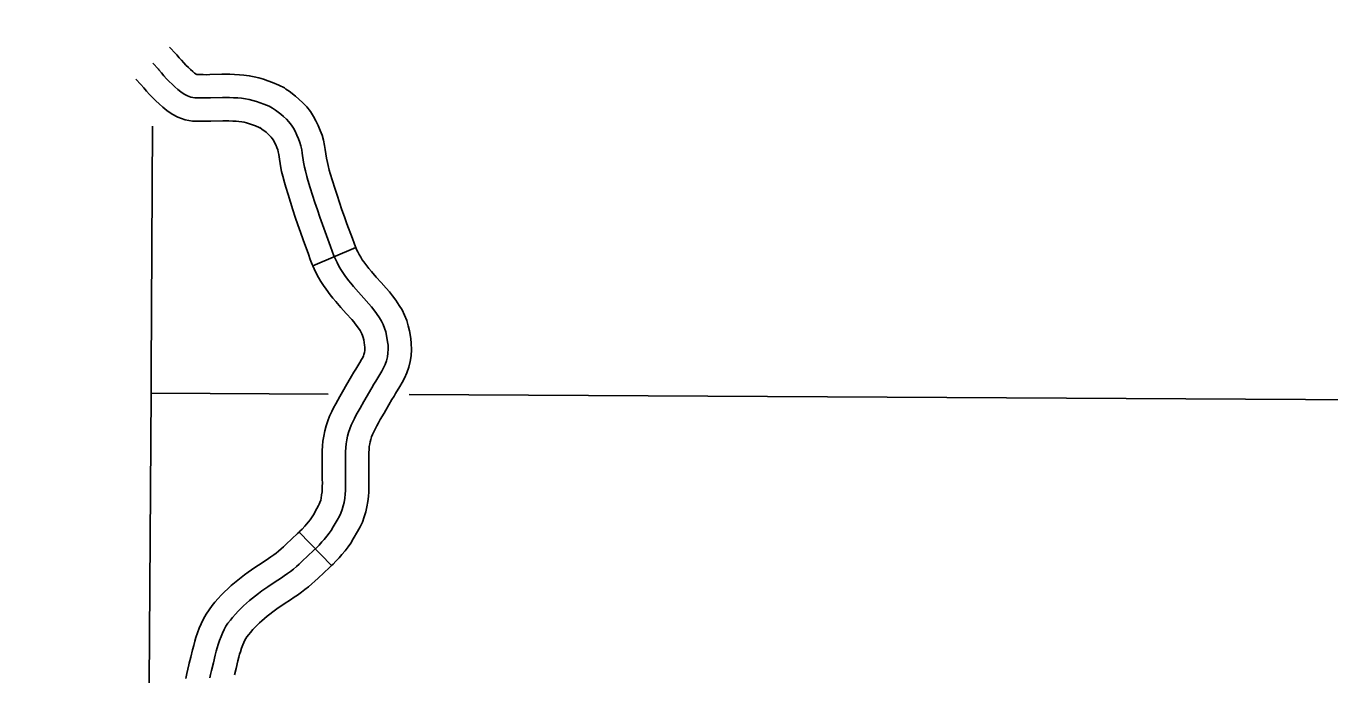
# Model space of a CAD drawing. Extents: x -19 to 366, y -4 to 359.
# Drawn here: x 133.386 to 134.181, y 196.894 to 197.29 of the extents above; entities that cross this region are included whole.
import ezdxf

# ---------------------------------------------------------------- set-up
doc = ezdxf.new("R2010")
doc.units = 0
for name, color, linetype in [('R_Alt Surface', 7, 'Continuous'), ('R_Axis Annot', 7, 'Continuous'), ('Sheet Fence', 7, 'Continuous'), ('T_Indications', 7, 'Continuous')]:
    doc.layers.add(name, color=color, linetype=linetype)

msp = doc.modelspace()

# ---------------------------------------------------------------- linework, layer by layer
at = {"layer": 'R_Alt Surface'}
msp.add_lwpolyline([(133.46312, 197.22896), (133.46238, 197.07972), (133.46228, 197.06618), (133.45884, 196.56392)], dxfattribs=at)
at = {"layer": 'R_Axis Annot'}
for points in [[(133.57029, 197.06558), (133.46228, 197.06618)], [(134.38412, 197.06106), (133.61964, 197.06531)]]:
    msp.add_lwpolyline(points, dxfattribs=at)
at = {"layer": 'Sheet Fence'}
for points in [[(139.44064, 1.53154), (139.25106, 10.14733), (139.06082, 18.76327), (138.86992, 27.37935), (138.67836, 35.99557), (138.48613, 44.61194), (138.29325, 53.22845), (138.09971, 61.84511), (137.9055, 70.46191), (137.71065, 79.07885), (137.51513, 87.69595), (137.31896, 96.31318), (137.12214, 104.93057), (136.92466, 113.54809), (136.72653, 122.16577), (136.52775, 130.78359), (136.32832, 139.40156), (136.12824, 148.01968), (135.9275, 156.63794), (135.72612, 165.25636), (135.5241, 173.87492), (135.32143, 182.49362), (135.11811, 191.11248), (134.91415, 199.73149), (134.70954, 208.35064), (134.50429, 216.96995), (134.2984, 225.5894), (134.09187, 234.209), (133.8847, 242.82876), (133.6769, 251.44866), (133.46845, 260.06872), (133.25937, 268.68892), (133.04965, 277.30928), (132.8393, 285.92978), (132.62831, 294.55044), (132.41669, 303.17125), (132.20444, 311.79221), (131.99156, 320.41333), (131.77805, 329.0346), (131.56391, 337.65601), (131.34914, 346.27759)], [(0, 189.51617), (7.11214, 189.52059), (14.22427, 189.53386), (21.33637, 189.55597), (28.44845, 189.58693), (35.56048, 189.62672), (42.67245, 189.67537), (49.78436, 189.73285), (56.89619, 189.79918), (64.00793, 189.87436), (71.11958, 189.95838), (78.23111, 190.05124), (85.34253, 190.15294), (92.45381, 190.26349), (99.56495, 190.38288), (106.67593, 190.51112), (113.78675, 190.6482), (120.89739, 190.79412), (128.00785, 190.94888), (135.11811, 191.11248), (142.22816, 191.28493), (149.33799, 191.46621), (156.44759, 191.65634), (163.55694, 191.85531), (170.66605, 192.06312), (177.77489, 192.27977), (184.88345, 192.50526), (191.99173, 192.73959), (199.09971, 192.98276), (206.20739, 193.23477), (213.31474, 193.49561), (220.42177, 193.7653), (227.52845, 194.04382), (234.63479, 194.33118), (241.74076, 194.62738), (248.84635, 194.93241), (255.95157, 195.24628), (263.05638, 195.56898), (270.16079, 195.90052), (277.26478, 196.24089), (284.36834, 196.5901), (291.47147, 196.94814), (298.57414, 197.31501), (305.67635, 197.69072), (312.77809, 198.07525), (319.87934, 198.46862), (326.9801, 198.87082), (334.08035, 199.28185), (341.18009, 199.7017)]]:
    msp.add_spline(points, degree=3, dxfattribs=at)
at = {"layer": 'T_Indications'}
for p, q in [((133.58699, 197.15492), (133.5609, 197.14368)), ((133.57228, 196.96103), (133.55248, 196.98139))]:
    msp.add_line(p, q, dxfattribs=at)
for points in [[(133.54451, 197.25153), (133.54355, 197.25218), (133.54017, 197.25393), (133.53624, 197.25555), (133.53352, 197.25656), (133.53089, 197.25745), (133.52802, 197.2583), (133.52511, 197.25903), (133.52209, 197.25962), (133.5189, 197.26004), (133.51616, 197.26026), (133.51325, 197.26041), (133.51034, 197.26051), (133.50791, 197.26053), (133.50552, 197.2605), (133.49818, 197.2603), (133.49611, 197.26028), (133.49397, 197.2603), (133.49028, 197.26038), (133.49021, 197.26039), (133.48986, 197.26058), (133.48883, 197.26128), (133.48778, 197.26213), (133.48636, 197.26338), (133.48504, 197.26463), (133.48356, 197.26612), (133.48221, 197.26753), (133.48076, 197.26913), (133.47951, 197.27056), (133.47808, 197.2723), (133.47746, 197.27305), (133.47363, 197.27711)], [(133.55219, 197.22112), (133.55122, 197.22339), (133.55006, 197.22578), (133.54909, 197.2276), (133.54779, 197.2296), (133.54634, 197.23147), (133.5448, 197.23311), (133.54299, 197.23481), (133.54132, 197.23622), (133.53819, 197.23866), (133.53628, 197.23995), (133.53419, 197.24104), (133.53107, 197.24232), (133.52877, 197.24317), (133.52659, 197.24391), (133.52427, 197.2446), (133.52203, 197.24516), (133.51982, 197.24559), (133.51739, 197.24591), (133.51521, 197.24609), (133.51264, 197.24622), (133.51004, 197.24631), (133.50793, 197.24633), (133.5058, 197.2463), (133.49846, 197.2461), (133.49614, 197.24607), (133.49375, 197.24609), (133.48896, 197.2462), (133.4866, 197.24659), (133.48445, 197.24736), (133.48248, 197.24843), (133.48037, 197.24986), (133.47862, 197.25126), (133.47677, 197.2529), (133.47512, 197.25447), (133.47338, 197.25621), (133.47182, 197.25785), (133.47015, 197.25968), (133.46868, 197.26137), (133.46711, 197.26328), (133.4668, 197.26366), (133.46331, 197.26734)], [(133.52901, 197.22772), (133.5282, 197.22814), (133.52589, 197.22909), (133.52402, 197.22979), (133.52229, 197.23037), (133.52053, 197.23089), (133.51895, 197.23129), (133.51754, 197.23156), (133.51588, 197.23178), (133.51425, 197.23191), (133.51204, 197.23203), (133.50973, 197.23211), (133.50795, 197.23212), (133.50607, 197.2321), (133.49874, 197.2319), (133.49617, 197.23187), (133.49353, 197.23189), (133.48764, 197.23202), (133.48303, 197.23278), (133.47865, 197.23435), (133.47509, 197.23627), (133.47191, 197.23843), (133.46947, 197.2404), (133.46719, 197.24241), (133.46519, 197.24431), (133.46321, 197.2463), (133.46142, 197.24817), (133.45954, 197.25024), (133.45785, 197.25218), (133.45614, 197.25425), (133.45613, 197.25426), (133.45299, 197.25758)], [(133.58699, 197.15492), (133.58684, 197.15526), (133.58599, 197.15751), (133.58495, 197.16043), (133.58166, 197.16935), (133.5801, 197.17367), (133.5786, 197.17799), (133.57713, 197.18236), (133.57568, 197.18675), (133.57427, 197.19115), (133.57288, 197.19559), (133.57152, 197.20001), (133.5709, 197.20209), (133.57014, 197.20501), (133.56974, 197.20681), (133.56929, 197.2093), (133.56849, 197.21468), (133.56807, 197.21712), (133.56737, 197.22035), (133.56647, 197.22341), (133.56541, 197.22633), (133.56416, 197.22928), (133.56272, 197.23224), (133.56133, 197.23483), (133.55938, 197.23784), (133.55714, 197.24072), (133.55485, 197.24316), (133.55245, 197.24541), (133.55027, 197.24726), (133.54654, 197.25016), (133.54451, 197.25153)], [(133.5609, 197.14368), (133.56052, 197.14457), (133.55932, 197.1477), (133.55823, 197.15078), (133.55497, 197.15961), (133.55333, 197.16418), (133.55172, 197.16878), (133.55018, 197.17337), (133.54866, 197.17797), (133.54719, 197.18258), (133.54575, 197.18716), (133.54433, 197.19177), (133.54353, 197.19446), (133.54252, 197.19834), (133.54188, 197.2012), (133.54125, 197.2047), (133.54044, 197.21017), (133.54018, 197.2117), (133.53983, 197.21332), (133.53947, 197.21454), (133.53897, 197.21591), (133.53829, 197.2175), (133.53741, 197.21932), (133.53684, 197.22038), (133.5362, 197.22137), (133.53554, 197.22222), (133.53475, 197.22307), (133.53354, 197.2242), (133.53237, 197.22519), (133.52984, 197.22716), (133.52861, 197.22799)], [(133.54727, 196.95752), (133.54901, 196.95894), (133.55088, 196.96055), (133.55247, 196.96198), (133.55438, 196.96374), (133.55784, 196.96697), (133.56132, 196.97017), (133.56311, 196.97192), (133.56465, 196.97351), (133.56644, 196.97543), (133.56786, 196.97701), (133.56944, 196.97892), (133.57081, 196.9807), (133.57203, 196.98251), (133.57336, 196.98466), (133.57575, 196.98875), (133.57705, 196.99109), (133.57795, 196.99295), (133.57873, 196.99513), (133.57942, 196.99744), (133.57988, 196.99952), (133.5803, 197.00209), (133.58061, 197.00447), (133.58078, 197.0068), (133.58085, 197.00893), (133.58087, 197.01152), (133.58085, 197.01365), (133.58082, 197.01625), (133.58073, 197.02098), (133.5807, 197.02351), (133.5807, 197.02571), (133.58076, 197.02778), (133.58085, 197.03044), (133.58098, 197.033), (133.58118, 197.03518), (133.58151, 197.03761), (133.58196, 197.03982), (133.58258, 197.04208), (133.58334, 197.04435), (133.5842, 197.04654), (133.5852, 197.04872), (133.58618, 197.05068), (133.58735, 197.05291), (133.58845, 197.05492), (133.58964, 197.05705), (133.592, 197.06114), (133.5968, 197.06931), (133.59813, 197.07162), (133.59921, 197.07339), (133.6017, 197.07742), (133.60298, 197.07961), (133.60402, 197.08153), (133.60499, 197.08366), (133.60573, 197.08593), (133.60628, 197.08819), (133.60666, 197.09057), (133.60682, 197.09298), (133.60673, 197.09532), (133.60645, 197.09747), (133.60581, 197.10131), (133.60529, 197.10362), (133.60464, 197.10584), (133.60381, 197.10796), (133.60281, 197.10998), (133.60158, 197.11199), (133.59975, 197.1147), (133.5981, 197.11695), (133.59671, 197.11878), (133.59507, 197.12058), (133.59187, 197.12406), (133.58877, 197.12764), (133.58568, 197.13123), (133.58411, 197.13314), (133.58268, 197.13488), (133.58044, 197.13783), (133.5792, 197.13959), (133.57793, 197.1416), (133.57674, 197.14364), (133.57561, 197.14573), (133.5746, 197.14779), (133.57368, 197.14992), (133.57265, 197.15261), (133.57159, 197.15561), (133.56832, 197.16448), (133.56672, 197.16893), (133.56516, 197.17339), (133.56365, 197.17787), (133.56217, 197.18236), (133.56073, 197.18686), (133.55932, 197.19137), (133.55792, 197.19589), (133.55721, 197.19827), (133.55633, 197.20168), (133.55581, 197.204), (133.55527, 197.207), (133.55447, 197.21243), (133.55412, 197.21441), (133.5536, 197.21684), (133.55297, 197.21898), (133.55219, 197.22112)], [(133.60534, 197.05579), (133.60909, 197.06217), (133.61035, 197.06437), (133.61131, 197.06595), (133.61387, 197.0701), (133.61537, 197.07265), (133.61674, 197.0752), (133.61825, 197.07848), (133.61941, 197.08206), (133.62022, 197.0854), (133.62078, 197.08897), (133.62105, 197.09278), (133.62089, 197.09651), (133.6205, 197.09954), (133.61976, 197.10404), (133.61905, 197.1072), (133.61809, 197.11042), (133.61682, 197.11371), (133.61525, 197.11686), (133.61355, 197.11965), (133.61136, 197.12289), (133.60948, 197.12545), (133.60765, 197.12787), (133.60555, 197.13018), (133.60246, 197.13352), (133.59953, 197.13692), (133.59654, 197.14039), (133.59509, 197.14215), (133.59384, 197.14368), (133.59191, 197.14622), (133.59102, 197.14748), (133.59007, 197.14899), (133.58912, 197.15061), (133.58824, 197.15223), (133.58751, 197.15373), (133.58699, 197.15492)], [(133.58085, 197.07019), (133.58452, 197.07644), (133.58591, 197.07887), (133.58712, 197.08083), (133.58952, 197.08474), (133.5906, 197.08657), (133.59129, 197.08786), (133.59174, 197.08884), (133.59205, 197.0898), (133.59234, 197.09098), (133.59253, 197.09217), (133.5926, 197.09318), (133.59256, 197.09413), (133.59239, 197.0954), (133.59187, 197.09859), (133.59154, 197.10003), (133.59118, 197.10125), (133.59081, 197.10222), (133.59037, 197.1031), (133.58962, 197.10432), (133.58814, 197.10652), (133.58671, 197.10846), (133.58578, 197.10969), (133.5846, 197.11099), (133.58127, 197.1146), (133.57802, 197.11836), (133.57482, 197.12207), (133.57313, 197.12412), (133.57153, 197.12609), (133.56897, 197.12945), (133.56738, 197.13171), (133.5658, 197.1342), (133.56436, 197.13667), (133.56298, 197.13923), (133.56169, 197.14185), (133.5609, 197.14368)], [(133.55248, 196.98139), (133.55306, 196.98196), (133.55435, 196.98329), (133.55596, 196.98502), (133.5571, 196.98629), (133.55833, 196.98777), (133.55927, 196.989), (133.5601, 196.99023), (133.56119, 196.99199), (133.56341, 196.99579), (133.56443, 196.99763), (133.56483, 196.99845), (133.56523, 196.99957), (133.56566, 197.001), (133.56593, 197.00221), (133.56624, 197.00414), (133.56647, 197.00589), (133.56659, 197.00757), (133.56665, 197.00923), (133.56667, 197.01151), (133.56665, 197.01351), (133.56662, 197.01603), (133.56653, 197.02076), (133.56649, 197.02345), (133.5665, 197.02592), (133.56656, 197.0282), (133.56665, 197.03105), (133.56681, 197.03401), (133.56706, 197.03677), (133.5675, 197.04), (133.56814, 197.04314), (133.56899, 197.04621), (133.56998, 197.0492), (133.57112, 197.0521), (133.57239, 197.05487), (133.57354, 197.05715), (133.57482, 197.05962), (133.57602, 197.0618), (133.57729, 197.06406), (133.57973, 197.06829), (133.58085, 197.07019)], [(133.57228, 196.96103), (133.57317, 196.96188), (133.57495, 196.96372), (133.57692, 196.96584), (133.57862, 196.96773), (133.58055, 196.97007), (133.58234, 196.9724), (133.58396, 196.97479), (133.58553, 196.97734), (133.58809, 196.98171), (133.58967, 196.98456), (133.59106, 196.98745), (133.59223, 196.99069), (133.59318, 196.99388), (133.59383, 196.99684), (133.59436, 197.00003), (133.59475, 197.00305), (133.59496, 197.00603), (133.59506, 197.00862), (133.59508, 197.01153), (133.59506, 197.01379), (133.59503, 197.01648), (133.59493, 197.0212), (133.5949, 197.02358), (133.59491, 197.0255), (133.59496, 197.02735), (133.59504, 197.02983), (133.59515, 197.03199), (133.5953, 197.03359), (133.59552, 197.03522), (133.59578, 197.03651), (133.59618, 197.03794), (133.5967, 197.03951), (133.59728, 197.04099), (133.59801, 197.04257), (133.59883, 197.04421), (133.59987, 197.04621), (133.60087, 197.04803), (133.60199, 197.05003), (133.60428, 197.054), (133.60534, 197.05579)], [(133.48559, 196.90149), (133.48654, 196.90514), (133.48761, 196.90965), (133.48828, 196.91241), (133.48897, 196.91487), (133.48968, 196.91722), (133.49066, 196.92012), (133.49169, 196.92292), (133.49277, 196.92556), (133.49422, 196.92862), (133.49587, 196.93151), (133.49763, 196.93413), (133.49959, 196.9367), (133.50122, 196.93865), (133.50316, 196.94088), (133.50505, 196.94298), (133.50705, 196.94502), (133.50905, 196.94692), (133.51116, 196.94881), (133.51318, 196.95053), (133.51517, 196.95217), (133.51718, 196.95378), (133.51924, 196.95538), (133.52144, 196.95701), (133.52347, 196.95847), (133.52549, 196.95987), (133.52778, 196.96138), (133.53174, 196.96397), (133.53379, 196.96532), (133.53534, 196.96637), (133.53704, 196.96759), (133.53849, 196.96869), (133.53987, 196.96982), (133.54149, 196.97121), (133.54292, 196.9725), (133.54473, 196.97416), (133.54818, 196.97738), (133.55155, 196.98049), (133.55248, 196.98139)], [(133.5131, 196.89436), (133.51411, 196.8983), (133.51523, 196.903), (133.51578, 196.90524), (133.51625, 196.90693), (133.51674, 196.90854), (133.51746, 196.91068), (133.51818, 196.91264), (133.51878, 196.9141), (133.51942, 196.91547), (133.52002, 196.91651), (133.52075, 196.9176), (133.52181, 196.91899), (133.52283, 196.92021), (133.52441, 196.92202), (133.52577, 196.92353), (133.52699, 196.92478), (133.52831, 196.92603), (133.52984, 196.92741), (133.53142, 196.92875), (133.53309, 196.93013), (133.53478, 196.93148), (133.53642, 196.93276), (133.5382, 196.93408), (133.53984, 196.93526), (133.54139, 196.93633), (133.54338, 196.93764), (133.54731, 196.94021), (133.54958, 196.9417), (133.55161, 196.94308), (133.5539, 196.94472), (133.55606, 196.94636), (133.55815, 196.94806), (133.56027, 196.9499), (133.56202, 196.95147), (133.56403, 196.95332), (133.5675, 196.95656), (133.57108, 196.95986), (133.57228, 196.96103)], [(133.49804, 196.89252), (133.4985, 196.89458), (133.49914, 196.89712), (133.50033, 196.90172), (133.50142, 196.90632), (133.50203, 196.90883), (133.50261, 196.9109), (133.50321, 196.91288), (133.50406, 196.9154), (133.50493, 196.91778), (133.50577, 196.91983), (133.50682, 196.92205), (133.50795, 196.92401), (133.50919, 196.92587), (133.5107, 196.92784), (133.51202, 196.92943), (133.51378, 196.93145), (133.51541, 196.93325), (133.51702, 196.9349), (133.51868, 196.93647), (133.5205, 196.93811), (133.5223, 196.93964), (133.52413, 196.94115), (133.52598, 196.94263), (133.52783, 196.94407), (133.52982, 196.94555), (133.53165, 196.94687), (133.53344, 196.9481), (133.53558, 196.94951), (133.53953, 196.95209), (133.54169, 196.95351), (133.54347, 196.95472), (133.54547, 196.95615), (133.54727, 196.95752)], [(133.48356, 196.89216), (133.48411, 196.89529), (133.48468, 196.89784), (133.48537, 196.90062), (133.48559, 196.90149)]]:
    msp.add_lwpolyline(points, dxfattribs=at)

doc.saveas('drawing.dxf')
